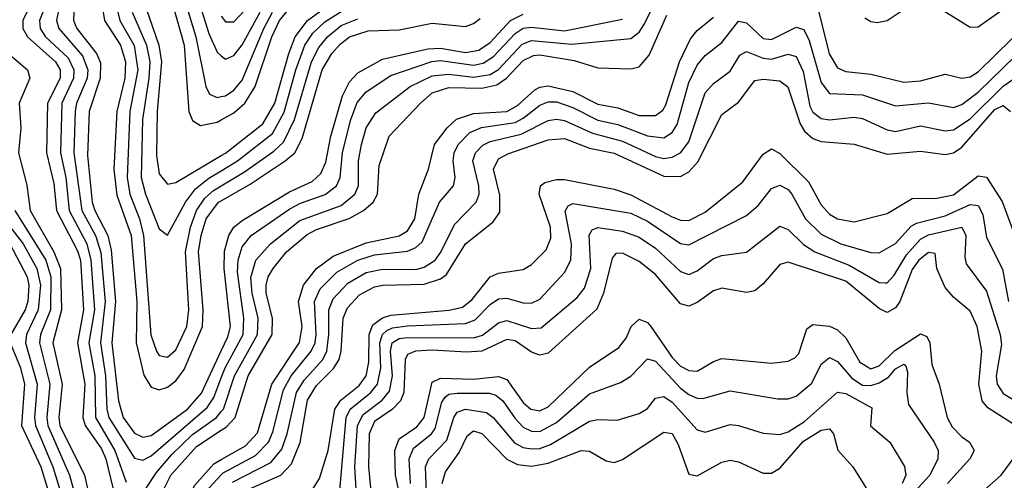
# Model space of a CAD drawing. Header units: inches. Extents: x 501365 to 657855, y 482276 to 547543.
# Tile 726 of 957: x 599513 to 601893, y 530278 to 531392. Entities that reach past the tile are written whole.
import ezdxf

# ---------------------------------------------------------------- set-up
doc = ezdxf.new("R2010")
doc.units = ezdxf.units.IN
doc.header["$MEASUREMENT"] = 0
doc.layers.add('A5593', color=7, linetype='Continuous')
doc.layers.add('A6503', color=7, linetype='Continuous')

msp = doc.modelspace()

# ---------------------------------------------------------------- linework, layer by layer
at = {"layer": 'A5593', "color": 5}
for points, elevation in [([(599882.3, 531430), (599910, 531330), (599921.4, 531170), (599930, 531147.5), (599950, 531135.5), (599990, 531143.6), (600000, 531149.3)], 3520), ([(599914, 531430), (599938, 531350), (599962.7, 531230), (599971.7, 531211.7), (599990, 531203.3), (600000, 531205.6)], 3540), ([(599947.6, 531430), (599970, 531358.1), (599990, 531313), (600000, 531304.4)], 3560), ([(599437.4, 531410), (599423.6, 531390), (599422.8, 531370), (599437.3, 531350), (599531.4, 531270), (599537.3, 531250), (599511.2, 531190), (599515.4, 531130), (599509.6, 531070), (599530, 530991.8), (599537.9, 530930), (599595.1, 530830), (599610.9, 530790), (599613.7, 530690), (599592.6, 530610), (599615.5, 530510), (599607.1, 530430), (599609.2, 530410), (599669.1, 530290), (599700.8, 530150), (599755.8, 530050), (599770, 530000)], 3280), ([(599529.6, 531410), (599519.9, 531390), (599520.3, 531370), (599531.3, 531350), (599598.9, 531290), (599610.7, 531270), (599610.2, 531250), (599579.5, 531190), (599577.7, 531070), (599595.4, 530995.4), (599601.7, 530930), (599652.6, 530832.6), (599659.2, 530810), (599666.9, 530690), (599652.2, 530610), (599670.1, 530510.1), (599665.5, 530430), (599670.7, 530410), (599710, 530353.5), (599721.1, 530330), (599749.9, 530209.9)], 3320), ([(599568.1, 531410), (599560.2, 531390), (599562, 531370), (599575.3, 531350), (599630, 531299.1), (599643.5, 531270), (599642.3, 531250), (599614.7, 531190), (599610.8, 531070), (599624.2, 531010), (599632.3, 530930), (599674.5, 530850), (599684.9, 530810), (599693.3, 530690), (599679.8, 530610), (599694.4, 530530), (599695.9, 530430), (599742.2, 530350), (599770, 530272.9)], 3340), ([(599605.8, 531410), (599601.5, 531390), (599607.2, 531370), (599664.2, 531304.2), (599677.5, 531270), (599675.7, 531250), (599650.1, 531190.1), (599646.3, 531170), (599643.7, 531070), (599663.1, 530930), (599695.5, 530870), (599708.5, 530828.5), (599719.2, 530710), (599707.8, 530610), (599720, 530530), (599723.2, 530450), (599728.4, 530430), (599790, 530331), (599810, 530326.2), (599830, 530337.1), (599965.9, 530454.1), (599981.9, 530478.1), (600000, 530525.8)], 3360), ([(599643.5, 531410), (599642.5, 531390), (599650.8, 531370), (599698.1, 531310), (599707.7, 531287.7), (599707.2, 531250), (599680.5, 531170), (599676.5, 531063.5), (599687.9, 530950), (599694, 530930), (599726, 530870), (599734, 530834), (599743.9, 530710), (599735.1, 530610), (599751.5, 530470), (599763, 530430), (599790, 530391.8), (599810, 530381.9), (599830, 530386), (599918.4, 530450), (599951.8, 530488.2), (600000, 530591.2)], 3380), ([(599714.3, 531410), (599717.3, 531390), (599756, 531330), (599768.4, 531290), (599766.9, 531250), (599747.3, 531170), (599740.2, 531030), (599747, 530966.9), (599782.4, 530870), (599795.9, 530710), (599793.9, 530610), (599812.3, 530532.3), (599830, 530502.7), (599850, 530496.5), (599870, 530503.1), (599890, 530518.1), (599910, 530546), (599954.1, 530650), (599955.8, 530690), (599945.2, 530830), (599951.1, 530870), (599963.5, 530910), (599993.5, 530950), (600000, 530953.7)], 3420), ([(599750, 531410), (599754.6, 531390), (599789, 531329), (599798, 531270), (599778.6, 531170), (599772.1, 531010), (599779.2, 530970), (599802, 530910), (599811.6, 530870), (599829.9, 530629.9), (599843.4, 530590), (599850, 530579.8), (599870, 530575.2), (599890, 530593), (599916.6, 530650), (599921.2, 530690), (599913.7, 530830), (599925.1, 530890), (599940, 530930), (599960.2, 530959.8), (599981.1, 530978.9), (600000, 530990.1)], 3440), ([(599784.5, 531410), (599819, 531330), (599827, 531290), (599825.1, 531250), (599809.7, 531150), (599806.1, 531010), (599816.4, 530970), (599850, 530886), (599870, 530870.2), (599913, 530950), (599937.3, 530982.7), (599970, 531008.6), (600000, 531026.5)], 3460), ([(599818.6, 531418.6), (599848.7, 531330), (599855.6, 531290), (599844.5, 531170), (599843.6, 531063.6), (599850, 531018.9), (599870, 530993.7), (599890, 530997.6), (600000, 531063.1)], 3480), ([(599454.6, 530934.6), (599520.8, 530850), (599554.3, 530790), (599562.6, 530750), (599557.2, 530690), (599528.7, 530630), (599526.5, 530610), (599555, 530510), (599548.6, 530430), (599550.8, 530410), (599592.8, 530310), (599653.3, 530113.3), (599699.7, 530030), (599706.1, 530000)], 3240), ([(599500.9, 530930), (599575.7, 530810), (599587.7, 530770), (599586.7, 530690), (599563.2, 530630), (599560.4, 530610), (599585.4, 530510), (599578.2, 530430), (599580.3, 530410), (599633.3, 530290), (599676.9, 530130), (599731.1, 530030), (599737.8, 530000)], 3260), ([(599489, 530850), (599530.8, 530770), (599534.3, 530750), (599532.4, 530710), (599525.9, 530690), (599490.8, 530630)], 3220), ([(599489.7, 530610.3), (599514.1, 530550), (599524.2, 530510), (599517, 530410), (599563.5, 530310), (599625, 530110), (599667.4, 530030), (599671.3, 530000)], 3220), ([(599810, 530246.9), (599843.3, 530296.6), (599880, 530340), (599930, 530388.6), (599988.7, 530430), (600000, 530444)], 3340), ([(599857.6, 530250), (599877.9, 530290), (599940.2, 530359.8), (600000, 530398.8)], 3320), ([(599869, 530000), (599870, 530001.3), (599886.7, 530030), (599908.3, 530110), (599919.2, 530230), (599934.9, 530265.1), (599982.2, 530317.8), (600000, 530327.9)], 3280), ([(599903.5, 530000), (599910.4, 530010), (599932.4, 530070), (599945, 530150), (599947.5, 530210), (599962.1, 530250), (600000, 530291.2)], 3260)]:
    msp.add_lwpolyline(points, dxfattribs=dict(at, elevation=elevation))
at = {"layer": 'A6503', "color": 5}
for points, elevation in [([(600000, 530444), (600004.9, 530450), (600032.2, 530530), (600087.3, 530630), (600088.9, 530670), (600074.8, 530730), (600071.6, 530768.4), (600083.4, 530810), (600118.8, 530850), (600190, 530906.3), (600290, 530942.4), (600323.1, 530970), (600331.4, 530990), (600331.3, 531050), (600338.5, 531090), (600350.2, 531130), (600373.4, 531166.6), (600456.7, 531230), (600510, 531256.2), (600550, 531260), (600610, 531252.7), (600650, 531259.2), (600670, 531271.3), (600727.7, 531332.3), (600750, 531341.4), (600847.7, 531332.3), (600990, 531346.2), (601010, 531361.2), (601021.1, 531378.9), (601088, 531512)], 3340), ([(600000, 531400.3), (600010, 531386.7), (600030, 531386.2), (600099.7, 531460.3)], 3580), ([(600000, 531149.3), (600030, 531166.4), (600057, 531190), (600081.7, 531230), (600121.8, 531350), (600140.9, 531390), (600170, 531425.2)], 3520), ([(601444.4, 531410), (601469.3, 531309.3), (601490, 531275.4), (601510, 531266.4), (601570, 531259.8), (601650, 531240.9), (601690, 531243.5), (601750, 531259.7), (601790, 531250.1), (601810, 531253.1), (601830, 531265.8), (601990, 531423.1)], 3280), ([(601556.1, 531396.1), (601570, 531387.4), (601585.2, 531385.2), (601610, 531389.7), (601670, 531429.7)], 3320), ([(601730, 531423.4), (601810, 531373.4), (601830, 531374.6), (601890, 531416.9)], 3320), ([(600000, 531063.1), (600010, 531069.1), (600100.5, 531139.5), (600129.3, 531190), (600162.9, 531310), (600178.4, 531350), (600208.2, 531390), (600250, 531420)], 3480), ([(600000, 531026.5), (600039.1, 531050), (600123.4, 531116.6), (600152, 531168), (600180, 531270), (600201.7, 531330), (600220.9, 531359.1), (600250, 531386.1), (600290, 531411.2)], 3460), ([(600000, 531304.4), (600010, 531295.9), (600030, 531304.9), (600050, 531330.8), (600093.5, 531410)], 3560), ([(600000, 531205.6), (600010, 531207.9), (600030, 531221.4), (600050, 531245.2), (600102.5, 531370), (600123.7, 531410)], 3540), ([(600000, 530591.2), (600015.5, 530624.5), (600021.8, 530650), (600006.7, 530790), (600007.9, 530832.1), (600017.8, 530870), (600030.1, 530889.9), (600050, 530905.9), (600164.9, 530975.1), (600219.4, 531000.6), (600240.8, 531019.3), (600252.9, 531047.1), (600265, 531110), (600292.6, 531207.4), (600310, 531241.6), (600330, 531263.2), (600390, 531296), (600499.2, 531320.8), (600530, 531323), (600590, 531312.4), (600622.4, 531317.6), (600650, 531336.1), (600698.8, 531390), (600730, 531405.2)], 3380), ([(600000, 530398.8), (600012.9, 530407.1), (600033.1, 530430), (600064.7, 530530), (600122.9, 530630), (600123.5, 530670), (600108.6, 530730), (600108.1, 530750), (600113.4, 530770), (600125.6, 530790), (600157.9, 530830), (600207.6, 530872.4), (600230, 530884.1), (600309.4, 530910.6), (600343.5, 530930), (600367.3, 530950), (600377.7, 530970), (600381.2, 531038.8), (600405.8, 531110), (600481.2, 531190), (600510, 531214.5), (600550, 531227.8), (600630, 531225.8), (600666.1, 531233.9), (600689.6, 531250.4), (600730, 531292.8), (600754.9, 531305.1), (600770, 531306.9), (600852.9, 531292.9), (600910, 531275.1), (600990, 531272.8), (601010, 531277.6), (601034.4, 531305.6), (601077, 531403)], 3320), ([(600000, 530327.9), (600058.7, 530361.3), (600087.4, 530392.6), (600121.9, 530510), (600188.8, 530611.2), (600195.1, 530650), (600186.5, 530710), (600198.7, 530750), (600230.4, 530789.6), (600270, 530819.4), (600350, 530851.8), (600430, 530868.8), (600450, 530881.2), (600467.6, 530910), (600477.4, 530970), (600501.2, 531030), (600515.3, 531090), (600545.9, 531130), (600568.8, 531151.2), (600610, 531164.7), (600690, 531169.5), (600715.9, 531184.1), (600758.3, 531221.7), (600770, 531228.6), (600790, 531231.5), (600850, 531217.6), (600910, 531187.1), (600958.4, 531178.4), (601010, 531159.8), (601050, 531160.2), (601067, 531173), (601074.3, 531185.7), (601107.5, 531290), (601134.5, 531345.5), (601150, 531365.8), (601190, 531397.7)], 3280), ([(600000, 530953.7), (600070, 530994.1), (600154.5, 531050), (600177.5, 531070), (600195.4, 531104.6), (600244, 531270), (600267, 531310), (600287.3, 531332.7), (600310, 531350.2), (600355, 531365), (600430, 531366.9), (600510, 531383.3), (600590, 531375.5), (600610, 531382.6), (600625.4, 531394.6)], 3420), ([(600000, 530990.1), (600056.4, 531023.6), (600126.6, 531073.4), (600150, 531095.1), (600177.1, 531150), (600217.9, 531290), (600235.9, 531324.1), (600256.5, 531350), (600290, 531377.4), (600330, 531393.5)], 3440), ([(600000, 530525.8), (600009.2, 530550), (600052.4, 530630), (600054.6, 530670), (600038.8, 530781.2), (600040.7, 530810), (600050, 530842.4), (600072.2, 530870), (600165.8, 530934.2), (600191.7, 530948.3), (600251.3, 530968.7), (600278.8, 530990), (600287.3, 531010), (600292.8, 531070), (600311.9, 531148.1), (600328.6, 531191.4), (600350, 531217.2), (600410, 531256.9), (600509.2, 531290.8), (600530, 531292.6), (600610, 531281.9), (600633.2, 531286.8), (600657.7, 531302.3), (600710, 531358.4), (600730, 531370.9), (600750, 531373.7), (600830, 531364.4), (600970, 531393)], 3360), ([(600000, 530291.2), (600004.2, 530295.8), (600082.4, 530337.6), (600114, 530370), (600124.7, 530395.3), (600150, 530496.7), (600169, 530530), (600217.5, 530590), (600226.6, 530610), (600229.6, 530630), (600225.1, 530710), (600239.2, 530740.8), (600279.2, 530780.8), (600329.7, 530810.3), (600370, 530823.1), (600450, 530832.2), (600470, 530840.6), (600485.6, 530854.4), (600527.8, 530950), (600561.5, 530990), (600565.7, 531010), (600560.4, 531050), (600562.5, 531070), (600572.4, 531090), (600600.8, 531119.2), (600628.8, 531131.2), (600710, 531143.3), (600730, 531153.3), (600770, 531185), (600790, 531192.7), (600810, 531192.7), (600850, 531179.5), (600910, 531149), (600958.4, 531138.4), (601030, 531110.7), (601070, 531106.3), (601090, 531119), (601101.9, 531138.1), (601130, 531239.8), (601150, 531281.9), (601170, 531304.7), (601210, 531336.3), (601250, 531387.8), (601270, 531383.7), (601310, 531346.2), (601330, 531344.1), (601390, 531373.5), (601408.3, 531368.3), (601421, 531341), (601450, 531239.4), (601470, 531213.1), (601550, 531210.1), (601630, 531183.5), (601710, 531190.9), (601770, 531179.3), (601790, 531186.7), (601830, 531216.7), (601950, 531333.1)], 3260), ([(600026.8, 530273.2), (600119.3, 530320.7), (600146.6, 530353.4), (600159.3, 530390), (600181.9, 530490), (600200.5, 530519.5), (600245.7, 530570), (600255.3, 530590), (600260.3, 530630), (600260, 530690), (600270, 530716.4), (600305.9, 530754.1), (600350, 530780.4), (600390, 530788.7), (600470, 530787.8), (600490, 530792.9), (600516.6, 530810), (600530.9, 530829.1), (600563.5, 530896.5), (600616.2, 530950), (600623.5, 530970), (600622.8, 530990), (600608.4, 531050), (600614.8, 531070), (600631.9, 531088.1), (600650, 531096.7), (600725.2, 531114.8), (600790, 531147.7), (600810, 531151.1), (600830, 531147.9), (600897.1, 531117.1), (600970, 531097.8), (601050, 531060.8), (601070, 531056.3), (601090, 531058.8), (601110.1, 531069.9), (601130, 531096), (601170, 531214.6), (601190, 531237.3), (601230, 531267.2), (601253.8, 531306.2), (601270, 531314.7), (601310, 531298.9), (601330, 531296), (601370, 531308.6), (601390, 531302.9), (601406.6, 531266.6), (601422.7, 531182.7), (601430, 531167.9), (601450, 531152.7), (601470, 531149.5), (601530, 531156), (601550, 531152.7), (601610, 531125.4), (601630, 531121.5), (601690, 531134.7), (601750, 531123), (601770, 531125.4), (601810, 531151.8), (601890, 531230.5), (601930, 531258.5)], 3240), ([(600052.2, 530250), (600144, 530290), (600170, 530317.3), (600190.6, 530369.4), (600208.5, 530471.5), (600230, 530506.9), (600271.5, 530548.5), (600284.6, 530570), (600290, 530590), (600294.5, 530670), (600305.1, 530694.9), (600334.1, 530725.9), (600370, 530745.4), (600390.1, 530749.9), (600490, 530752.3), (600530, 530765.1), (600544.7, 530775.3), (600590.3, 530850), (600657.1, 530902.9), (600673.5, 530926.5), (600673.1, 530966.9), (600657.9, 531030), (600670, 531055.4), (600692.4, 531067.6), (600790, 531101), (600830, 531104.3), (600890, 531080.9), (600950, 531068.9), (601070, 531013.3), (601110, 531012.7), (601130, 531024.1), (601152, 531048), (601210, 531162.7), (601250, 531192), (601290, 531244.5), (601310, 531247.9), (601350, 531243.4), (601369.6, 531229.6), (601399.6, 531139.6), (601410, 531122.1), (601430, 531104.6), (601450, 531097.4), (601530, 531090.4), (601610, 531066.4), (601690, 531074.1), (601750, 531065.4), (601770, 531069.5), (601790, 531083.3), (601870, 531174.6), (601890, 531184), (601908, 531170)], 3220), ([(600222, 530258), (600237.7, 530282.3), (600258.3, 530350), (600274.7, 530450), (600288.6, 530471.4), (600333.3, 530506.7), (600350.5, 530530), (600356.6, 530563.4), (600357.1, 530630), (600366.2, 530653.8), (600389.4, 530670.6), (600410, 530677.4), (600551.1, 530688.9), (600583.3, 530696.7), (600606, 530714), (600650, 530770.1), (600670, 530778.6), (600730, 530787.7), (600750, 530799.6), (600785, 530835.1), (600796.4, 530863.6), (600795.7, 530890), (600768.3, 530970), (600771.7, 530990), (600782.2, 530997.8), (600810, 531005.2), (600830, 531004.8), (600950, 530982), (600990, 530968.5), (601090, 530915), (601110, 530907.1), (601130, 530905.8), (601170, 530925.8), (601260.5, 530999.5), (601310, 531066.1), (601330, 531079.1), (601350, 531067.7), (601419.8, 530999.8), (601450, 530944.2), (601470, 530921.3), (601490, 530910.1), (601530, 530902.5), (601610, 530923.3), (601670, 530958.9), (601730, 530960.1), (601770, 530968.3), (601830, 531014), (601850, 531011.2), (601887.7, 530952.3), (601933.1, 530830)], 3180), ([(600286.7, 530253.3), (600301.8, 530430), (600311.4, 530450), (600361.6, 530490), (600377.5, 530510), (600385.5, 530550), (600383.4, 530610), (600389.3, 530630), (600400.2, 530639.8), (600413.6, 530646.4), (600450, 530651.2), (600590, 530656.7), (600614, 530666), (600650, 530702.7), (600670, 530716.2), (600690, 530717.9), (600730, 530707.1), (600750, 530706.4), (600770, 530715.5), (600830, 530780.4), (600844.9, 530810), (600846.5, 530850), (600831.6, 530928.4), (600838.6, 530941.4), (600850, 530947.2), (600990, 530923.9), (601030, 530904.1), (601110, 530850.6), (601130, 530847.5), (601270, 530918), (601297.5, 530942.5), (601330, 530983.5), (601350, 530991.7), (601370, 530980.7), (601379.2, 530970), (601412.1, 530910), (601450, 530872.7), (601497.8, 530850), (601570, 530828.3), (601590, 530827.5), (601630, 530850.8), (601668, 530892), (601680.3, 530899.7), (601750, 530917.5), (601810, 530945.1), (601830, 530942.1), (601840.9, 530920.9), (601850, 530864.7), (601888.7, 530788.7), (601903, 530710)], 3160), ([(600327.6, 530230), (600323, 530310), (600329.2, 530410), (600342.8, 530437.2), (600388.6, 530471.4), (600406.5, 530493.5), (600413.8, 530530), (600409.1, 530590), (600412.9, 530610), (600430, 530620.7), (600450, 530622.9), (600610, 530621.9), (600631, 530629), (600670, 530658.7), (600690, 530664.1), (600750, 530644.6), (600773.4, 530646.6), (600860.1, 530719.9), (600877.7, 530742.3), (600893.6, 530790), (600889.5, 530870.5), (600896.8, 530883.2), (600910, 530889.4), (600970, 530880), (601010, 530865.7), (601050, 530839.1), (601110, 530782.4), (601130, 530775.3), (601150, 530784.1), (601190, 530814.2), (601210, 530821.3), (601270, 530829.6), (601350, 530892.2), (601370, 530884.6), (601407.8, 530847.8), (601434.5, 530830), (601518.2, 530798.2), (601590, 530756.1), (601604.5, 530755.5), (601610, 530755.6), (601626.3, 530773.7), (601656.6, 530823.4), (601690, 530860.8), (601710, 530871.1), (601790.5, 530890), (601800.3, 530870), (601797.6, 530817.6), (601801, 530801), (601850, 530735.5), (601882.7, 530630), (601886, 530606), (601872.9, 530530), (601875.7, 530510), (601890, 530487.4), (601952.7, 530450)], 3140), ([(601919.6, 530410), (601852.8, 530452.8), (601839, 530470), (601831.3, 530510), (601838.8, 530590), (601827.1, 530650), (601810, 530686.8), (601770, 530720.6), (601750, 530743.9), (601730, 530790), (601725.9, 530825.9), (601710, 530828.8), (601686.2, 530810), (601670, 530787.2), (601640.6, 530710), (601630, 530694.7), (601610, 530683.5), (601590, 530692.9), (601510, 530759.6), (601370, 530805.6), (601350, 530799.4), (601310, 530752.7), (601290, 530736.2), (601270, 530732), (601210, 530742.3), (601190, 530736.3), (601150, 530707.9), (601130, 530698.9), (601110, 530704.9), (601050, 530775.3), (601010, 530807.1), (600970, 530827.4), (600954, 530826), (600945, 530815), (600923.9, 530730), (600908.2, 530691.8), (600790, 530584.9), (600770, 530580.1), (600750, 530587.4), (600710, 530614.8), (600690, 530618.3), (600630, 530589.7), (600592.7, 530587.3), (600510, 530592.8), (600469.8, 530590), (600450, 530582.3), (600444.3, 530570), (600440.9, 530490), (600433, 530470), (600413.8, 530450), (600370, 530419.7), (600357.8, 530390), (600355.5, 530310), (600365.8, 530210)], 3120), ([(600446.9, 530170), (600421.3, 530290), (600419.3, 530350), (600430, 530377.8), (600472.6, 530407.4), (600490.6, 530429.4), (600510, 530515), (600530, 530524.6), (600610, 530522.3), (600670, 530529.1), (600690, 530521.2), (600730, 530465.9), (600748.6, 530450), (600770, 530445.6), (600790, 530455.3), (600890, 530551.3), (600960.9, 530599.1), (600978.8, 530621.2), (600990.8, 530650), (601010, 530667.2), (601030, 530659.6), (601038.7, 530650), (601090, 530574.9), (601110, 530554.1), (601130, 530542.9), (601150, 530541.5), (601190, 530565.3), (601210, 530572.1), (601330, 530561.3), (601370, 530565.7), (601386.4, 530573.6), (601395.8, 530584.2), (601415.9, 530644.1), (601430, 530654.6), (601470, 530650.1), (601490, 530641.7), (601510, 530622.4), (601543.6, 530563.6), (601570, 530547.5), (601590, 530554.5), (601628.3, 530591.7), (601690, 530631.9), (601705.9, 530625.9), (601713, 530610), (601717.5, 530557.5), (601735.4, 530510), (601754.7, 530430), (601766.7, 530406.7), (601790, 530382.6), (601809.1, 530370), (601819.7, 530350), (601809.4, 530330), (601755.7, 530270)], 3080), ([(600457.6, 530270), (600453.8, 530330), (600464.3, 530355.7), (600508, 530390), (600516.8, 530403.2), (600533.3, 530466.7), (600541.1, 530478.9), (600550, 530486.3), (600570, 530488.1), (600648.1, 530488.1), (600663.6, 530483.6), (600680.3, 530470), (600710, 530426.9), (600730, 530406.3), (600750, 530396.2), (600770, 530395.8), (600810, 530417.5), (600890, 530486.6), (600965.4, 530514.6), (600990, 530529.6), (601030, 530571.6), (601050, 530565.6), (601110, 530500.4), (601130, 530484.9), (601150, 530476.4), (601164.1, 530475.9), (601230, 530493.7), (601345.5, 530474.5), (601370, 530475), (601390, 530481.1), (601427.5, 530512.6), (601450, 530558.2), (601470, 530574.8), (601490, 530564.9), (601524.6, 530524.6), (601550, 530507.7), (601570, 530506.6), (601590, 530513.6), (601612.9, 530527.1), (601630, 530547.4), (601650, 530558.2), (601654.9, 530554.9), (601659, 530539), (601657.2, 530490), (601661.2, 530461.2), (601723.6, 530370), (601733.3, 530350), (601731.9, 530330), (601713.2, 530290), (601676.2, 530250)], 3060), ([(600495.8, 530250), (600493.8, 530310), (600501.9, 530330), (600545, 530375), (600562, 530430), (600570, 530442.5), (600590, 530449.6), (600641.4, 530441.4), (600657, 530430), (600708.7, 530368.7), (600730, 530357.4), (600750, 530353.7), (600770, 530354.9), (600796, 530364), (600890, 530421), (600910, 530425), (600957.1, 530422.9), (601010, 530439.2), (601030, 530451.3), (601050, 530476), (601070, 530480.1), (601090, 530466.7), (601150, 530399.9), (601170, 530394), (601230, 530412.6), (601250, 530410.5), (601310, 530391.8), (601350, 530388.6), (601370, 530395.1), (601410, 530420), (601490, 530491.2), (601510, 530487.4), (601572.9, 530452.9), (601569.3, 530409.3), (601615.9, 530370), (601651.4, 530311.4), (601654.7, 530290), (601645.9, 530270)], 3040), ([(600533.7, 530270), (600541.7, 530298.4), (600575.1, 530344.9), (600594.6, 530385.4), (600610, 530397.2), (600630, 530391.3), (600690, 530328.8), (600716.2, 530316.1), (600750, 530311.7), (600790, 530319.5), (600870, 530349.4), (600890, 530347.9), (600930, 530324.7), (600950, 530321.1), (600970, 530327.9), (601070, 530393.8), (601090, 530391), (601104.4, 530364.4), (601130, 530292.7), (601150, 530288.3), (601210, 530321.5), (601230, 530326.3), (601250, 530322.6), (601310, 530294.8), (601330, 530294.6), (601350, 530306.8), (601407.8, 530372.2), (601450, 530399.2), (601470, 530402.3), (601480.3, 530390), (601490.7, 530350.7), (601526.4, 530310), (601564.2, 530250)], 3020), ([(601628.3, 530000), (601628.2, 530011.8), (601650, 530093.1), (601670, 530123.5), (601692.7, 530147.3), (601795.3, 530210), (601885.2, 530290), (601944.5, 530370)], 3120)]:
    msp.add_lwpolyline(points, dxfattribs=dict(at, elevation=elevation))

doc.saveas('drawing.dxf')
